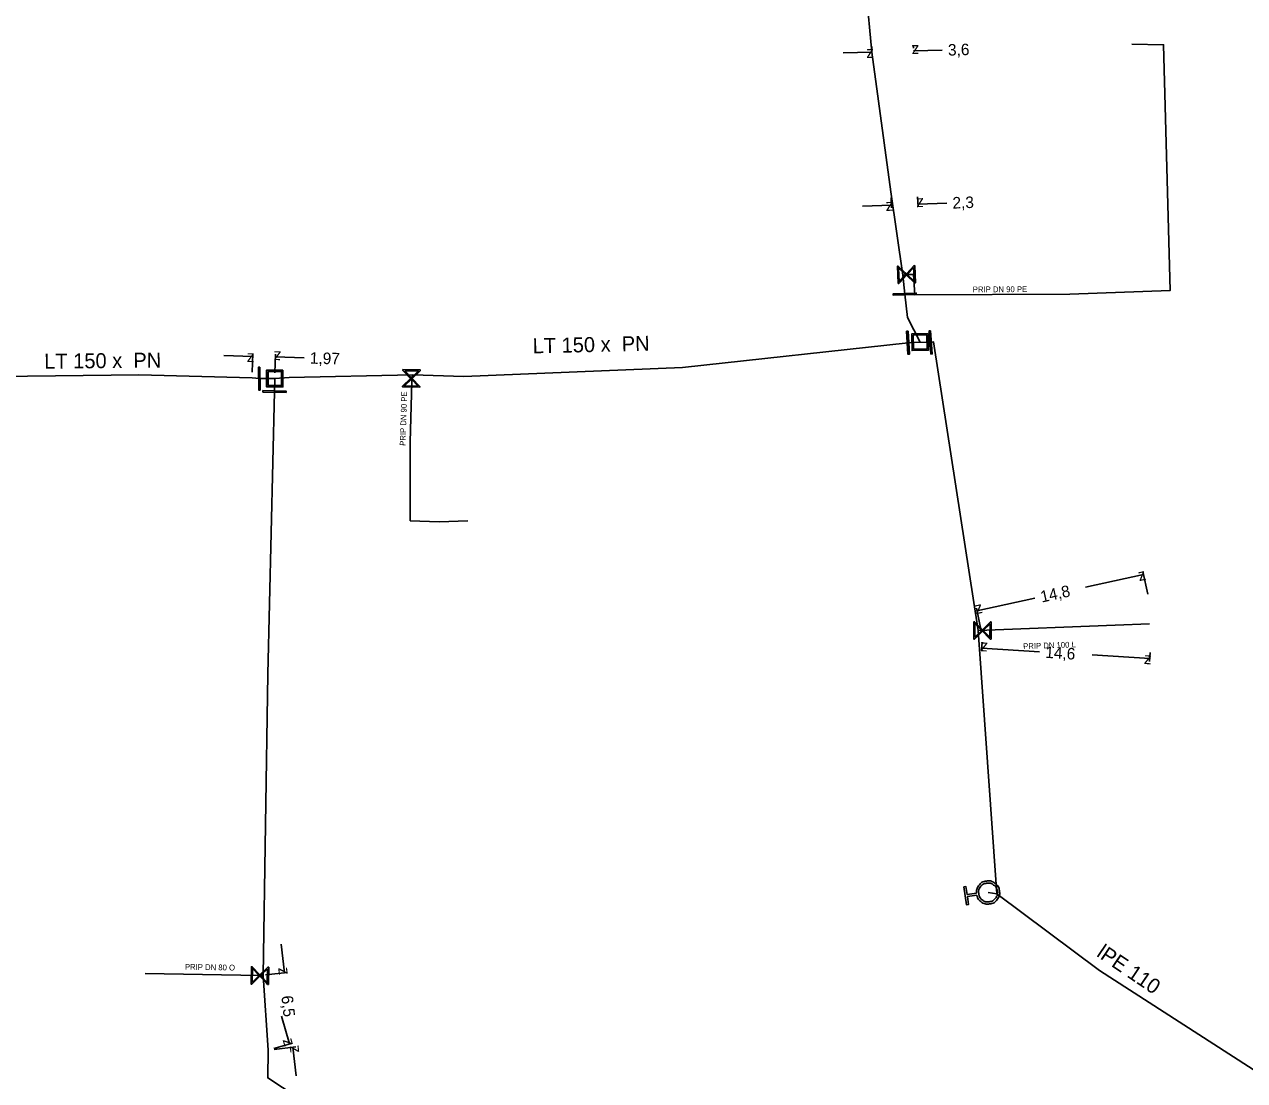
# Model space of a CAD drawing. Extents: x -643544 to -637295, y -1119190 to -1111715.
# Drawn here: x -641893 to -641787.1, y -1115526.7 to -1115435 of the extents above; entities that cross this region are included whole.
import ezdxf

# ---------------------------------------------------------------- set-up
doc = ezdxf.new("R2010")
doc.units = 0
for name, color, linetype in [('Default', 7, 'Continuous'), ('VP Hydrant', 7, 'Continuous'), ('VP Kótování', 7, 'Continuous'), ('VP Popis přípojky', 7, 'Continuous'), ('VP Přípojka', 7, 'Continuous'), ('VP Řad', 7, 'Continuous'), ('VP Řad - popis', 7, 'Continuous'), ('VP Šachta', 7, 'Continuous'), ('VP Šoupě', 7, 'Continuous')]:
    doc.layers.add(name, color=color, linetype=linetype)

msp = doc.modelspace()

# ---------------------------------------------------------------- linework, layer by layer
at = {"layer": 'Default'}
for points in [[(-641810.3889859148, -1115510.4001116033), (-641810.411061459, -1115510.0402208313), (-641810.1905734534, -1115509.7481069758), (-641809.9419382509, -1115509.4184081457), (-641809.5301455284, -1115509.359283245), (-641809.120286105, -1115509.3004359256), (-641808.7896206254, -1115509.5489323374), (-641808.4589551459, -1115509.7974287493), (-641808.399830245, -1115510.2092214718), (-641808.3412605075, -1115510.6171475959), (-641808.5886514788, -1115510.9486409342), (-641808.83604245, -1115511.2801342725), (-641809.2459018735, -1115511.3389815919), (-641809.657694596, -1115511.3981064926), (-641809.9890491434, -1115511.1516821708), (-641810.2847520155, -1115510.933682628), (-641810.3628932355, -1115510.581841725)], [(-641810.1958651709, -1115510.4670948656), (-641810.1478435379, -1115510.8015556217), (-641809.8792215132, -1115511.0027252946), (-641809.6105994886, -1115511.2038949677), (-641809.2761387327, -1115511.1558733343), (-641808.9416779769, -1115511.107851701), (-641808.7405083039, -1115510.8392296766), (-641808.539338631, -1115510.570607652), (-641808.587360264, -1115510.2361468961), (-641808.6351043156, -1115509.9036194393), (-641808.9038651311, -1115509.701483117), (-641809.1726259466, -1115509.4993467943), (-641809.5070867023, -1115509.5473684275), (-641809.8415474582, -1115509.5953900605), (-641810.0427171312, -1115509.8640120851), (-641810.243886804, -1115510.1326341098), (-641810.1958651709, -1115510.4670948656)]]:
    msp.add_open_spline(points, degree=3, dxfattribs=at)
at = {"layer": 'VP Hydrant'}
msp.add_lwpolyline([(-641810.3628932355, -1115510.581841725), (-641811.1748788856, -1115510.6984260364), (-641811.0768925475, -1115511.3808806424), (-641811.2586226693, -1115511.4069733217), (-641811.4806880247, -1115509.8603339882), (-641811.2989579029, -1115509.834241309), (-641811.2009715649, -1115510.5166959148), (-641810.3889859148, -1115510.4001116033)], dxfattribs=at)
at = {"layer": 'VP Kótování'}
for points in [[(-641819.472858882, -1115436.9543716), (-641819.465705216, -1115437.2027471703)], [(-641815.874351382, -1115436.85071942), (-641815.867197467, -1115437.09910364)], [(-641821.957471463, -1115437.52461821), (-641819.458507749, -1115437.45264354)], [(-641813.361036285, -1115437.27702533), (-641815.86, -1115437.34900001)], [(-641820.267579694, -1115450.80099195), (-641817.76909606, -1115450.71393146)], [(-641817.791192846, -1115450.07979238), (-641817.760390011, -1115450.96377982)], [(-641815.492587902, -1115449.99969673), (-641815.461785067, -1115450.88368417)], [(-641812.972007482, -1115450.54677532), (-641815.470491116, -1115450.63383581)], [(-641873.226239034, -1115465.20858417), (-641873.184032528, -1115463.59736109)], [(-641875.6897218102, -1115463.78180951), (-641873.190579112, -1115463.84727536)], [(-641871.256906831, -1115465.26017146), (-641871.214700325, -1115463.64894838)], [(-641868.722104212, -1115463.96432849), (-641871.221246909, -1115463.89886265)], [(-641795.513196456, -1115484.47262625), (-641795.944324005, -1115482.50846265)], [(-641800.917399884, -1115483.85598821), (-641795.890725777, -1115482.7526495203)], [(-641809.969059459, -1115487.64564135), (-641810.4001870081, -1115485.6814777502)], [(-641805.319914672, -1115484.82232594), (-641810.34658878, -1115485.92566462)], [(-641809.892889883, -1115488.63305151), (-641809.940680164, -1115489.40171049)], [(-641804.911333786, -1115489.4639202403), (-641809.925166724, -1115489.15219229)], [(-641800.367136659, -1115489.74644924), (-641795.353303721, -1115490.05817719)], [(-641795.32102688, -1115489.5390364), (-641795.368817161, -1115490.30769539)], [(-641870.706508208, -1115514.8340557), (-641870.425415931, -1115517.31820286)], [(-641872.063024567, -1115517.50350554), (-641870.1770012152, -1115517.29009363)], [(-641870.6782943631, -1115521.07741119), (-641869.976423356, -1115523.4768646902)], [(-641871.349094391, -1115523.87838862), (-641869.736478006, -1115523.40667759)], [(-641871.332155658, -1115523.96254437), (-641869.446132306, -1115523.74913245)], [(-641869.413454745, -1115526.26138885), (-641869.694547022, -1115523.77724168)]]:
    msp.add_lwpolyline(points, dxfattribs=at)
at = {"layer": 'VP Přípojka'}
for points in [[(-641816.79, -1115456.8), (-641816.47, -1115456.75), (-641815.85, -1115456.73), (-641815.73, -1115458.51), (-641802.28, -1115458.46), (-641793.587, -1115458.143), (-641794.16, -1115436.806), (-641796.899, -1115436.769)], [(-641859.303, -1115465.439), (-641859.42, -1115465.76), (-641859.37, -1115466.05), (-641859.53, -1115471.3), (-641859.519, -1115478.107), (-641857, -1115478.19), (-641854.519, -1115478.107)], [(-641810.245, -1115487.617), (-641798.354, -1115487.151), (-641795.393, -1115487.045)], [(-641809.39, -1115510.35), (-641808.633, -1115510.477)], [(-641872.287, -1115517.565), (-641872.56, -1115517.56), (-641882.519, -1115517.383)]]:
    msp.add_lwpolyline(points, dxfattribs=at)
at = {"layer": 'VP Řad'}
for points in [[(-641820.751381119, -1115423.9988676), (-641820.456540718, -1115426.91523721), (-641819.4585075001, -1115437.45265218), (-641817.808604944, -1115449.58009565)], [(-641817.808604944, -1115449.58009565), (-641816.79, -1115456.8), (-641816.6091498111, -1115458.4466308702), (-641816.36, -1115460.48), (-641815.28, -1115462.6)], [(-641871.27, -1115465.76), (-641870.029, -1115465.69), (-641859.303, -1115465.439), (-641854.875, -1115465.602), (-641835.895, -1115464.811), (-641816.328, -1115462.659), (-641815.28, -1115462.6)], [(-641815.28, -1115462.6), (-641814.366, -1115462.633), (-641814.111, -1115462.591), (-641810.245, -1115487.617), (-641810.245, -1115487.62), (-641808.633, -1115510.477), (-641799.723729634, -1115517.11588029), (-641781.178, -1115529.048), (-641778.135582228, -1115530.9724984)], [(-641871.27, -1115465.76), (-641872.608, -1115465.768), (-641873.239332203, -1115465.70841271), (-641883.066, -1115465.4510000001), (-641899.981428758, -1115465.6358344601), (-641901.747533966, -1115465.65197315), (-641901.659, -1115491.082), (-641902.166, -1115518.234), (-641902.3690000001, -1115523.288), (-641902.42, -1115523.83)], [(-641871.27, -1115465.76), (-641871.292, -1115466.893), (-641871.86, -1115491.42), (-641872.287, -1115517.565), (-641871.828985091, -1115524.01876282), (-641871.88186512, -1115526.4334316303), (-641870.595, -1115527.263), (-641853.178, -1115538.383), (-641851.355, -1115539.547), (-641848.824, -1115541.177), (-641832.857, -1115551.4610000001), (-641801.983, -1115572.9440000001), (-641783.081, -1115585.41), (-641775.634, -1115590.239)]]:
    msp.add_lwpolyline(points, dxfattribs=at)
at = {"layer": 'VP Šachta'}
for points in [[(-641814.5893275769, -1115461.8615965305), (-641814.5565036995, -1115463.3126413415), (-641815.9697163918, -1115463.3446094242), (-641816.0025402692, -1115461.893564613), (-641814.5893275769, -1115461.8615965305)], [(-641815.8789333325, -1115462.014091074), (-641815.8516859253, -1115463.218616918), (-641814.6801106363, -1115463.1921148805), (-641814.7073580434, -1115461.9875890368), (-641815.8789333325, -1115462.014091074)], [(-641870.5632148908, -1115465.03734575), (-641870.5632148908, -1115466.4887617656), (-641871.9767891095, -1115466.4887617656), (-641871.9767891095, -1115465.03734575), (-641870.5632148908, -1115465.03734575)], [(-641871.8559395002, -1115465.1606367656), (-641871.8559395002, -1115466.36547075), (-641870.6840645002, -1115466.36547075), (-641870.6840645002, -1115465.1606367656), (-641871.8559395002, -1115465.1606367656)]]:
    msp.add_lwpolyline(points, dxfattribs=at)
at = {"layer": 'VP Šoupě'}
for points in [[(-641817.1932722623, -1115457.5249359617), (-641817.2451039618, -1115456.0258317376), (-641817.1792253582, -1115456.0235539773), (-641817.0881477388, -1115456.114210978), (-641816.4732764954, -1115456.6865679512), (-641815.8118783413, -1115455.9762777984), (-641815.7459997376, -1115455.974000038), (-641815.6941680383, -1115457.4731042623), (-641815.7600466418, -1115457.4753820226), (-641816.4689740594, -1115456.8110053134), (-641817.0413310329, -1115457.425876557), (-641817.1273936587, -1115457.5226582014), (-641817.1932722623, -1115457.5249359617)], [(-641817.1050195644, -1115457.3643198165), (-641816.5333439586, -1115456.7509378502), (-641817.1459433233, -1115456.180700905), (-641817.1050195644, -1115457.3643198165)], [(-641815.8344295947, -1115456.1294922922), (-641816.4089065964, -1115456.7466354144), (-641815.7932780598, -1115457.319699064), (-641815.8344295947, -1115456.1294922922)], [(-641815.6075927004, -1115458.474730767), (-641817.6064115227, -1115458.5434571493), (-641817.6107069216, -1115458.418530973), (-641815.6118880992, -1115458.3498045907), (-641815.6075927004, -1115458.474730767)], [(-641816.3218554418, -1115461.656927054), (-641816.2091571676, -1115463.6537493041), (-641816.3339585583, -1115463.6607929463), (-641816.4466568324, -1115461.663970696), (-641816.3218554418, -1115461.656927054)], [(-641814.3792903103, -1115461.6308149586), (-641814.2263198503, -1115463.6249563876), (-641814.3509536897, -1115463.6345170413), (-641814.5039241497, -1115461.6403756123), (-641814.3792903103, -1115461.6308149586)], [(-641872.5520021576, -1115464.7673783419), (-641872.5396242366, -1115466.7673400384), (-641872.6646218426, -1115466.7681136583), (-641872.6769997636, -1115464.768151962), (-641872.5520021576, -1115464.7673783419)], [(-641860.1530311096, -1115464.9931170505), (-641858.6533930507, -1115465.0260668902), (-641858.6548410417, -1115465.0919689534), (-641858.7504990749, -1115465.177779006), (-641859.3566817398, -1115465.7593301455), (-641858.6848948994, -1115466.4598028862), (-641858.6863428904, -1115466.5257049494), (-641860.1859809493, -1115466.49275511), (-641860.1845329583, -1115466.4268530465), (-641859.4811634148, -1115465.7565950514), (-641860.0627145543, -1115465.1504123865), (-641860.1544791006, -1115465.0590191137), (-641860.1530311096, -1115464.9931170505)], [(-641859.9976577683, -1115465.0903035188), (-641859.4175550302, -1115465.695721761), (-641858.8136173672, -1115465.1163190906), (-641859.9976577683, -1115465.0903035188)], [(-641858.8365905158, -1115466.4286311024), (-641859.4202901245, -1115465.8202034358), (-641860.0272211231, -1115466.4024707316), (-641858.8365905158, -1115466.4286311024)], [(-641870.2931430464, -1115466.9752576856), (-641872.2927579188, -1115466.9360102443), (-641872.2903049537, -1115466.8110343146), (-641870.2906900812, -1115466.850281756), (-641870.2931430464, -1115466.9752576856)], [(-641809.1150442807, -1115486.8750846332), (-641809.1263906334, -1115488.3750417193), (-641809.1923067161, -1115488.3745431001), (-641809.2794856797, -1115488.2801309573), (-641809.8697076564, -1115487.6823875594), (-641810.5604316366, -1115488.3641939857), (-641810.6263477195, -1115488.3636953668), (-641810.6150013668, -1115486.8637382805), (-641810.549085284, -1115486.8642368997), (-641809.8687658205, -1115487.5578794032), (-641809.2710224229, -1115486.9676574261), (-641809.1809603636, -1115486.874586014), (-641809.1150442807, -1115486.8750846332)], [(-641810.5314480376, -1115488.212065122), (-641809.9314908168, -1115487.6196625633), (-641810.5224396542, -1115487.0211812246), (-641810.5314480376, -1115488.212065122)], [(-641809.209982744, -1115487.0318416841), (-641809.8069826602, -1115487.6206043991), (-641809.2189412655, -1115488.2161339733), (-641809.209982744, -1115487.0318416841)], [(-641871.7952811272, -1115516.8245856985), (-641871.8247156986, -1115518.3242968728), (-641871.8906209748, -1115518.3230033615), (-641871.9766550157, -1115518.227546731), (-641872.5596254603, -1115517.6227288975), (-641873.2585215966, -1115518.296155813), (-641873.3244268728, -1115518.2948623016), (-641873.2949923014, -1115516.7951511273), (-641873.2290870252, -1115516.7964446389), (-641872.5571821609, -1115517.4982411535), (-641871.9523643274, -1115516.915270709), (-641871.8611864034, -1115516.8232921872), (-641871.7952811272, -1115516.8245856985)], [(-641873.2277054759, -1115518.144387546), (-641872.6206476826, -1115517.5592633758), (-641873.2043360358, -1115516.9536988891), (-641873.2277054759, -1115518.144387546)], [(-641871.8921031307, -1115516.98018642), (-641872.4961599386, -1115517.5617066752), (-641871.9153432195, -1115518.1642845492), (-641871.8921031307, -1115516.98018642)]]:
    msp.add_lwpolyline(points, dxfattribs=at)

# ---------------------------------------------------------------- texts
at = {"layer": 'VP Kótování'}
for s, rotation, p in [('z', 181.6497659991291, (-641815.3746021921, -1115436.8348123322)), ('3,6', 1.6497660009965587, (-641812.8468486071, -1115437.762423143)), ('z', 1.6497659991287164, (-641819.9439055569, -1115437.9668312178)), ('z', 1.9956829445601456, (-641818.2513806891, -1115451.2310402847)), ('z', 181.99568294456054, (-641814.988206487, -1115450.1167269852)), ('2,3', 1.9956829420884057, (-641812.4548986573, -1115451.029059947)), ('z', 358.499461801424, (-641873.7035008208, -1115464.3340107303)), ('z', 178.49946180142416, (-641870.7083252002, -1115463.4121272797)), ('1,97', 358.49946180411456, (-641868.2353688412, -1115464.4772501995)), ('z', 12.379913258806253, (-641796.2719030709, -1115483.3482197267)), ('14,8', 12.379913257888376, (-641804.7243444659, -1115485.2035032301)), ('z', 192.37991325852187, (-641809.9654114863, -1115485.3300944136)), ('z', 176.44229569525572, (-641809.3951034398, -1115488.6841827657)), ('14,6', 356.44229569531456, (-641804.443324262, -1115489.9939835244)), ('z', 356.44229569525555, (-641795.8833670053, -1115490.5261867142)), ('z', 276.4558119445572, (-641870.9784638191, -1115516.8775918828)), ('6,5', 276.4558119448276, (-641870.6996086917, -1115519.3419682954)), ('z', 286.304876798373, (-641870.5966882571, -1115523.1373481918)), ('z', 96.45581194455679, (-641869.141499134, -1115524.2178526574))]:
    msp.add_text(s, height=1, rotation=rotation, dxfattribs=at).set_placement(p)
at = {"layer": 'VP Popis přípojky'}
for s, rotation, p in [('PRIP DN 90 PE', 0.212968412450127, (-641810.7090707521, -1115458.2859982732)), ('PRIP DN 90 PE', 88.25440805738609, (-641859.9261160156, -1115471.6096154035)), ('PRIP DN 100 L', 1.9713185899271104, (-641806.330400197, -1115489.240852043)), ('PRIP DN 80 O', 358.981796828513, (-641879.0678582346, -1115517.043690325))]:
    msp.add_text(s, height=0.5, rotation=rotation, dxfattribs=at).set_placement(p)
at = {"layer": 'VP Řad - popis'}
for s, rotation, p in [('LT 150 x  PN ', 1.2686431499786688, (-641848.8806088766, -1115463.5818406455)), ('LT 150 x  PN ', 0.6260400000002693, (-641891.26248553, -1115464.9219729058)), ('lPE 110', 325.92494999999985, (-641800.0484617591, -1115515.8328735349))]:
    msp.add_text(s, height=1.2999999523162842, rotation=rotation, dxfattribs=at).set_placement(p)

doc.saveas('drawing.dxf')
